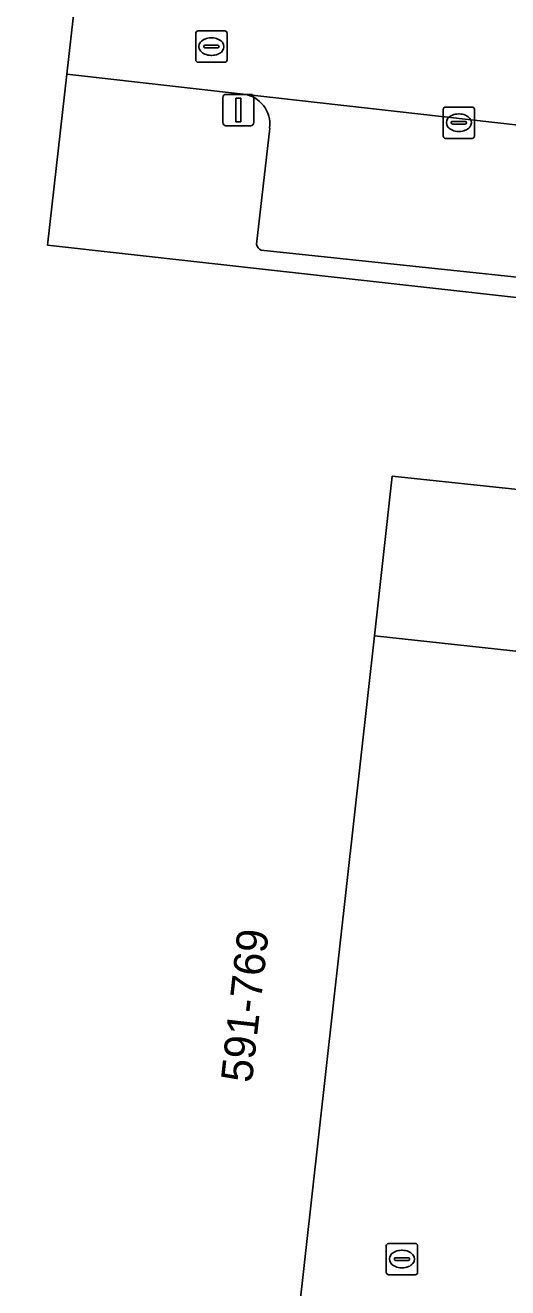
# Model space of a CAD drawing. Extents: x 162026 to 163502, y 387295 to 388169.
# Drawn here: x 162171.49 to 162186.93, y 388074.11 to 388114.47 of the extents above; entities that cross this region are included whole.
import ezdxf

# ---------------------------------------------------------------- set-up
doc = ezdxf.new("R2010")
doc.units = 0
for name, color, linetype in [('IMGEO_Kolk', 7, 'Continuous'), ('IMGEO_Lichtmast', 7, 'Continuous'), ('IMGEO_Pand', 7, 'Continuous'), ('IMGEO_Pand_nummerreeks', 7, 'Continuous'), ('IMGEO_Parkeervlak_open', 7, 'Continuous'), ('IMGEO_Rijbaan_lokaal_open', 7, 'Continuous'), ('IMGEO_Rioolput', 7, 'Continuous'), ('IMGEO_Voetpad_open', 7, 'Continuous')]:
    doc.layers.add(name, color=color, linetype=linetype)

msp = doc.modelspace()

# ---------------------------------------------------------------- linework, layer by layer
at = {"layer": 'IMGEO_Kolk'}
for p, q in [((162184.862, 388110.926), (162184.862, 388111.778)), ((162184.937, 388111.852), (162185.789, 388111.852)), ((162185.35, 388111.632), (162185.375, 388111.632)), ((162185.863, 388111.778), (162185.863, 388110.926)), ((162185.121, 388111.346), (162185.121, 388111.358)), ((162185.559, 388111.309), (162185.161, 388111.309)), ((162185.164, 388111.395), (162185.562, 388111.395)), ((162185.605, 388111.358), (162185.605, 388111.346)), ((162185.789, 388110.852), (162184.937, 388110.852)), ((162185.373, 388111.072), (162185.348, 388111.072))]:
    msp.add_line(p, q, dxfattribs=at)
for points in [[(162184.862, 388110.926), (162184.862, 388111.778)], [(162184.937, 388111.852), (162185.789, 388111.852)], [(162185.863, 388111.778), (162185.863, 388110.926)], [(162185.789, 388110.852), (162184.937, 388110.852)]]:
    msp.add_lwpolyline(points, dxfattribs=at)
for centre, radius, start, end in [((162184.939, 388111.776), 0.0765, 91.552, 178.448), ((162184.939, 388111.776), 0.0765, 91.552, 178.448), ((162185.787, 388111.776), 0.0765, 1.552, 88.448), ((162185.787, 388111.776), 0.0765, 1.552, 88.448), ((162185.161, 388111.355), 0.0403, 85.8775, 175.7526), ((162185.158, 388111.345), 0.0366, 178.938, 274.7102), ((162185.562, 388111.352), 0.043, 264.8664, 352.4533), ((162185.566, 388111.357), 0.0386, 1.7309, 96.639), ((162184.939, 388110.928), 0.0765, 181.552, 268.448), ((162184.939, 388110.928), 0.0765, 181.552, 268.448), ((162185.787, 388110.928), 0.0765, 271.552, 358.448), ((162185.787, 388110.928), 0.0765, 271.552, 358.448)]:
    msp.add_arc(centre, radius, start, end, dxfattribs=at)
for centre, major_axis, ratio, start_param, end_param in [((162185.349, 388111.352), (-0.387, 0.002), 0.722429, 4.712389, 7.853982), ((162185.374, 388111.352), (-0.39, 0.002), 0.717154, 1.570796, 4.712389)]:
    msp.add_ellipse(centre, major_axis=major_axis, ratio=ratio, start_param=start_param, end_param=end_param, dxfattribs=at)
at = {"layer": 'IMGEO_Lichtmast'}
for p, q in [((162177.815, 388111.356), (162177.815, 388112.156)), ((162177.815, 388112.156), (162177.815, 388111.356)), ((162177.915, 388112.256), (162178.705, 388112.256)), ((162178.705, 388112.256), (162177.915, 388112.256)), ((162178.805, 388112.156), (162178.805, 388111.356)), ((162178.805, 388111.356), (162178.805, 388112.156)), ((162178.705, 388111.256), (162177.915, 388111.256)), ((162177.915, 388111.256), (162178.705, 388111.256))]:
    msp.add_line(p, q, dxfattribs=at)
msp.add_lwpolyline([(162178.235, 388112.131), (162178.385, 388112.131), (162178.385, 388111.381), (162178.235, 388111.381), (162178.235, 388112.131)], dxfattribs=at)
for centre, start, end in [((162177.915, 388112.156), 90, 180), ((162177.915, 388112.156), 90, 180), ((162178.705, 388112.156), 0, 90), ((162178.705, 388112.156), 360, 90), ((162177.915, 388111.356), 180, 270), ((162177.915, 388111.356), 180, 270), ((162178.705, 388111.356), 270, 0), ((162178.705, 388111.356), 270, 0)]:
    msp.add_arc(centre, 0.1, start, end, dxfattribs=at)
at = {"layer": 'IMGEO_Pand'}
msp.add_lwpolyline([(162172.827, 388112.903), (162176.16, 388142.394), (162167.466, 388143.363), (162164.96, 388143.642), (162163.304, 388143.826), (162163.102, 388143.849), (162159.703, 388113.507), (162158.466, 388102.467), (162170.235, 388101.149), (162167.212, 388074.168), (162166.678, 388069.397), (162177.601, 388068.214), (162179.658, 388067.991), (162180.228, 388073.107), (162182.664, 388094.947), (162183.233, 388100.051), (162187.649, 388099.588), (162187.928, 388102.25), (162189.22, 388102.107), (162189.597, 388105.501), (162172.209, 388107.435)], close=True, dxfattribs=at)
at = {"layer": 'IMGEO_Parkeervlak_open'}
for points in [[(162189.728, 388111.001), (162178.468, 388112.268)], [(162179.312, 388111.181), (162178.895, 388107.467)], [(162179.043, 388107.281), (162188.746, 388106.254)]]:
    msp.add_lwpolyline(points, dxfattribs=at)
for centre, radius, start, end in [((162178.342, 388111.299), 0.977, 353.081, 82.574), ((162179.108, 388107.484), 0.214, 184.6872, 252.3313)]:
    msp.add_arc(centre, radius, start, end, dxfattribs=at)
at = {"layer": 'IMGEO_Rijbaan_lokaal_open'}
for points in [[(162176.665, 388146.91), (162176.16, 388142.394), (162172.827, 388112.903), (162178.468, 388112.268), (162189.728, 388111.001), (162192.161, 388110.716), (162207.999, 388108.964), (162209.13, 388108.814), (162209.74, 388114.919), (162207.541, 388115.108), (162185.677, 388117.572), (162180.942, 388118.098)], [(162207.552, 388092.362), (162206.154, 388092.484), (162189.649, 388094.196), (162182.664, 388094.947), (162180.228, 388073.107), (162181.136, 388072.991), (162210.775, 388069.884), (162214.899, 388069.446), (162215.452, 388069.388), (162215.914, 388069.339), (162213.178, 388075.685), (162211.258, 388075.875), (162208.382, 388076.16), (162189.157, 388078.103), (162188.553, 388078.173)]]:
    msp.add_lwpolyline(points, dxfattribs=at)
at = {"layer": 'IMGEO_Rioolput'}
for p, q in [((162176.949, 388113.358), (162176.949, 388114.21)), ((162177.024, 388114.284), (162177.876, 388114.284)), ((162177.437, 388114.064), (162177.462, 388114.064)), ((162177.95, 388114.21), (162177.95, 388113.358)), ((162177.208, 388113.778), (162177.208, 388113.79)), ((162177.646, 388113.741), (162177.248, 388113.741)), ((162177.251, 388113.827), (162177.649, 388113.827)), ((162177.692, 388113.79), (162177.692, 388113.778)), ((162177.876, 388113.284), (162177.024, 388113.284)), ((162177.46, 388113.504), (162177.435, 388113.504)), ((162183.042, 388074.605), (162183.042, 388075.457)), ((162183.117, 388075.531), (162183.969, 388075.531)), ((162183.53, 388075.311), (162183.555, 388075.311)), ((162184.043, 388075.457), (162184.043, 388074.605)), ((162183.301, 388075.025), (162183.301, 388075.037)), ((162183.739, 388074.988), (162183.341, 388074.988)), ((162183.344, 388075.074), (162183.742, 388075.074)), ((162183.785, 388075.037), (162183.785, 388075.025)), ((162183.969, 388074.531), (162183.117, 388074.531)), ((162183.553, 388074.751), (162183.528, 388074.751))]:
    msp.add_line(p, q, dxfattribs=at)
for points in [[(162176.949, 388113.358), (162176.949, 388114.21)], [(162177.024, 388114.284), (162177.876, 388114.284)], [(162177.95, 388114.21), (162177.95, 388113.358)], [(162177.876, 388113.284), (162177.024, 388113.284)], [(162183.042, 388074.605), (162183.042, 388075.457)], [(162183.117, 388075.531), (162183.969, 388075.531)], [(162184.043, 388075.457), (162184.043, 388074.605)], [(162183.969, 388074.531), (162183.117, 388074.531)]]:
    msp.add_lwpolyline(points, dxfattribs=at)
for centre, radius, start, end in [((162177.026, 388114.208), 0.0765, 91.552, 178.448), ((162177.026, 388114.208), 0.0765, 91.552, 178.448), ((162177.874, 388114.208), 0.0765, 1.552, 88.448), ((162177.874, 388114.208), 0.0765, 1.552, 88.448), ((162177.248, 388113.787), 0.0403, 85.8775, 175.7526), ((162177.245, 388113.777), 0.0366, 178.938, 274.7102), ((162177.649, 388113.784), 0.043, 264.8664, 352.4533), ((162177.653, 388113.789), 0.0386, 1.7309, 96.639), ((162177.026, 388113.36), 0.0765, 181.552, 268.448), ((162177.026, 388113.36), 0.0765, 181.552, 268.448), ((162177.874, 388113.36), 0.0765, 271.552, 358.448), ((162177.874, 388113.36), 0.0765, 271.552, 358.448), ((162183.119, 388075.455), 0.0765, 91.552, 178.448), ((162183.119, 388075.455), 0.0765, 91.552, 178.448), ((162183.967, 388075.455), 0.0765, 1.552, 88.448), ((162183.967, 388075.455), 0.0765, 1.552, 88.448), ((162183.341, 388075.034), 0.0403, 85.8775, 175.7526), ((162183.338, 388075.024), 0.0366, 178.938, 274.7102), ((162183.742, 388075.031), 0.043, 264.8664, 352.4533), ((162183.746, 388075.036), 0.0386, 1.7309, 96.639), ((162183.119, 388074.607), 0.0765, 181.552, 268.448), ((162183.119, 388074.607), 0.0765, 181.552, 268.448), ((162183.967, 388074.607), 0.0765, 271.552, 358.448), ((162183.967, 388074.607), 0.0765, 271.552, 358.448)]:
    msp.add_arc(centre, radius, start, end, dxfattribs=at)
for centre, major_axis, ratio, start_param, end_param in [((162177.436, 388113.784), (-0.387, 0.002), 0.722429, 4.712389, 7.853982), ((162177.461, 388113.784), (-0.39, 0.002), 0.717154, 1.570796, 4.712389), ((162183.529, 388075.031), (-0.387, 0.002), 0.722429, 4.712389, 7.853982), ((162183.554, 388075.031), (-0.39, 0.002), 0.717154, 1.570796, 4.712389)]:
    msp.add_ellipse(centre, major_axis=major_axis, ratio=ratio, start_param=start_param, end_param=end_param, dxfattribs=at)
at = {"layer": 'IMGEO_Voetpad_open'}
for points in [[(162178.468, 388112.268), (162172.827, 388112.903), (162172.209, 388107.435), (162189.597, 388105.501), (162189.22, 388102.107), (162187.928, 388102.25), (162187.649, 388099.588), (162183.233, 388100.051), (162182.664, 388094.947), (162189.649, 388094.196)], [(162178.895, 388107.467), (162179.312, 388111.181)], [(162188.746, 388106.254), (162179.043, 388107.281)]]:
    msp.add_lwpolyline(points, dxfattribs=at)
for centre, radius, start, end in [((162178.342, 388111.299), 0.977, 353.081, 82.574), ((162179.108, 388107.484), 0.214, 184.6872, 252.3313)]:
    msp.add_arc(centre, radius, start, end, dxfattribs=at)

# ---------------------------------------------------------------- texts
at = {"layer": 'IMGEO_Pand_nummerreeks'}
msp.add_text('591-769', height=1, rotation=83.606, dxfattribs=at).set_placement((162178.741, 388080.642))

doc.saveas('drawing.dxf')
